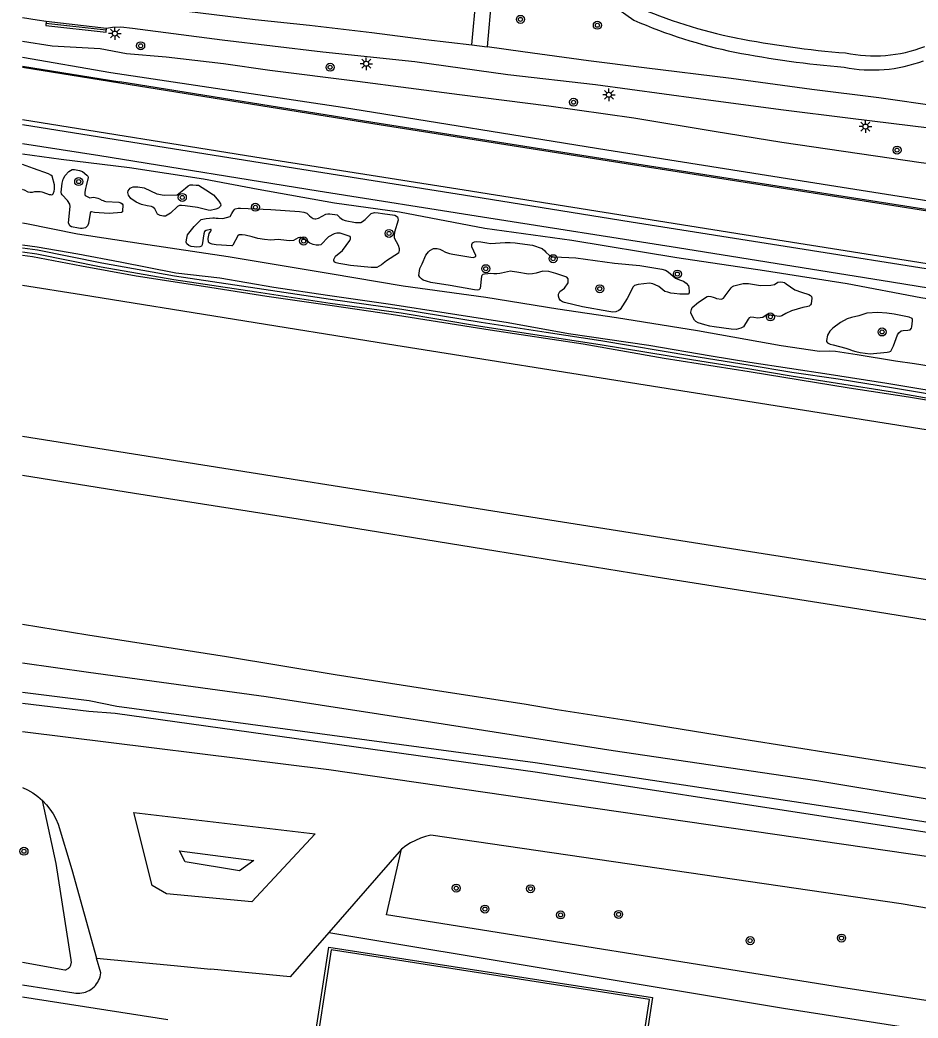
# Model space of a CAD drawing. Extents: x 132994 to 136000, y 393499 to 395512.
# Drawn here: x 132999.8 to 133089.3, y 394251.1 to 394350.7 of the extents above; entities that cross this region are included whole.
import ezdxf

# ---------------------------------------------------------------- set-up
doc = ezdxf.new("R2010")
doc.units = 0
for name, color, linetype in [('gg-knt-BGT kruinlijn', 7, 'Continuous'), ('gg-kntw-beschoeiing', 7, 'Continuous'), ('gg-kntw-bovenkant insteek waterloop', 7, 'Continuous'), ('gg-kntw-waterlijn', 7, 'Continuous'), ('gt-symb-boom', 7, 'Continuous'), ('gt-symb-lichtmast', 7, 'Continuous'), ('gx-grn-maaiveld', 7, 'Continuous')]:
    doc.layers.add(name, color=color, linetype=linetype)

# ---------------------------------------------------------------- blocks, each defined once
blk = doc.blocks.new('gt0-BOOM')
at = {"layer": 'gt-symb-boom'}
for radius in [0.4, 0.2]:
    blk.add_circle((0, 0), radius, dxfattribs=at)
blk = doc.blocks.new('gt0-LMAST')
at = {"layer": 'gt-symb-lichtmast'}
for p, q in [((-0.182, 0.173), (-0.447, 0.438)), ((-0.005, 0.246), (-0.005, 0.621)), ((0.172, 0.173), (0.437, 0.438)), ((-0.255, -0.004), (-0.63, -0.004)), ((-0.182, -0.181), (-0.447, -0.446)), ((-0.005, -0.254), (-0.005, -0.629)), ((0.437, -0.446), (0.172, -0.181)), ((0.245, -0.004), (0.62, -0.004))]:
    blk.add_line(p, q, dxfattribs=at)
blk.add_circle((-0.005, -0.004), 0.25, dxfattribs=at)

msp = doc.modelspace()

# ---------------------------------------------------------------- linework, layer by layer
at = {"layer": 'gg-knt-BGT kruinlijn'}
msp.add_lwpolyline([(133000, 394337.315), (133003.873, 394336.78), (133010.676, 394335.953), (133018.05, 394334.839), (133023.514, 394333.81), (133031.109, 394332.451), (133037.592, 394331.524), (133046.103, 394329.91), (133054.79, 394328.705), (133065.249, 394326.979), (133074.015, 394325.698), (133082.244, 394324.395), (133089.599, 394322.982), (133101.016, 394321.185), (133105.59, 394320.413)], dxfattribs=at)
at = {"layer": 'gg-kntw-beschoeiing'}
for p, q in [((133008.359, 394349.656), (133002.341, 394350.34)), ((133000, 394346.066), (133009.717, 394344.515)), ((133034.959, 394340.455), (133009.717, 394344.515)), ((133000, 394340.244), (133009.342, 394338.76)), ((133060.845, 394336.35), (133034.959, 394340.455)), ((133009.342, 394338.76), (133027.855, 394335.801)), ((133086.292, 394332.381), (133060.845, 394336.35)), ((133027.855, 394335.801), (133044.801, 394333.092)), ((133044.801, 394333.092), (133060.693, 394330.54)), ((133106.486, 394329.169), (133086.292, 394332.381)), ((133060.693, 394330.54), (133077.331, 394327.902)), ((133077.331, 394327.902), (133092.301, 394325.529))]:
    msp.add_line(p, q, dxfattribs=at)
at = {"layer": 'gg-kntw-bovenkant insteek waterloop'}
msp.add_line((133058.801, 394352.176), (133060.972, 394350.673), dxfattribs=at)
msp.add_lwpolyline([(133000, 394279.676), (133030.542, 394275.9), (133128.462, 394261.71), (133226.429, 394246.505)], dxfattribs=at)
for centre, radius, start, end in [((133080.686, 394395.297), 48.785, 246.16569, 258.58813), ((133090.235, 394446.615), 100.981, 259.03831, 265.30084), ((133084.798, 394359.946), 14.256, 258.52668, 290.78556)]:
    msp.add_arc(centre, radius, start, end, dxfattribs=at)
at = {"layer": 'gg-kntw-waterlijn'}
for centre, radius, start, end in [((133080.808, 394396.693), 48.768, 246.16462, 258.59249), ((133090.409, 394448.351), 101.307, 259.04799, 265.28974), ((133084.924, 394361.363), 14.261, 258.53897, 290.78769)]:
    msp.add_arc(centre, radius, start, end, dxfattribs=at)
at = {"layer": 'gx-grn-maaiveld'}
for p, q in [((133044.817, 394348.19), (133045.322, 394353.963)), ((133046.824, 394353.493), (133046.332, 394348.014)), ((133002.365, 394350.549), (133008.383, 394349.865)), ((133044.817, 394348.19), (133046.332, 394348.014)), ((133037.791, 394267.937), (133030.55, 394259.635)), ((133007.393, 394257.09), (133015.128, 394256.341)), ((133015.128, 394256.341), (133018.795, 394255.986)), ((133000, 394253.229), (133014.491, 394250.953))]:
    msp.add_line(p, q, dxfattribs=at)
for points in [[(133000, 394353.372), (133005.662, 394352.798), (133011.486, 394352.149), (133017.75, 394351.391), (133023.217, 394350.738), (133028.622, 394350.171), (133034.845, 394349.415), (133040.238, 394348.719), (133044.817, 394348.19)], [(133000, 394350.933), (133001.464, 394350.692), (133002.365, 394350.549)], [(133002.365, 394350.549), (133002.317, 394350.132), (133008.335, 394349.448), (133008.383, 394349.865)], [(133008.383, 394349.865), (133008.969, 394349.956), (133009.812, 394350), (133010.989, 394349.868), (133019.917, 394348.683), (133029.951, 394347.515), (133039.141, 394346.526), (133048.394, 394345.231), (133057.147, 394344.228), (133067.42, 394342.862), (133075.647, 394341.742), (133082.598, 394340.897), (133092.578, 394339.655), (133099.986, 394338.59), (133107.625, 394337.552)], [(133000, 394348.558), (133002.964, 394348.115), (133007.764, 394347.82), (133010.376, 394347.328), (133014.337, 394347.003), (133020.05, 394346.334), (133024.687, 394345.664), (133033.406, 394344.562), (133043.589, 394343.233), (133052.5, 394342.126), (133060.987, 394340.931), (133068.976, 394339.573), (133075.743, 394338.478), (133089.621, 394336.475), (133093.996, 394335.911), (133098.393, 394335.319), (133102.798, 394334.556), (133107.117, 394333.833)], [(133106.938, 394340.52), (133106.212, 394340.224), (133106.163, 394340.21), (133106.091, 394340.203), (133105.637, 394340.214), (133100.9, 394340.763), (133099.261, 394341.024), (133098.784, 394341.159), (133095.329, 394341.533), (133091.427, 394342.034), (133085.394, 394342.901), (133078.723, 394343.736), (133070.688, 394344.828), (133062.014, 394345.905), (133056.444, 394346.592), (133049.918, 394347.495), (133046.332, 394348.014)], [(133000, 394346.968), (133008.815, 394345.447), (133031.934, 394341.97), (133058.283, 394337.713), (133081.135, 394334.102), (133106.604, 394330.072)], [(133000, 394345.959), (133009.697, 394344.411), (133034.94, 394340.351), (133060.826, 394336.247), (133086.272, 394332.277), (133106.467, 394329.065)], [(133000, 394340.746), (133023.169, 394337.026), (133044.036, 394333.739), (133071.981, 394329.288), (133090.874, 394326.286), (133105.897, 394323.882)], [(133000, 394338.369), (133007.701, 394337.145), (133029.497, 394333.626), (133045.883, 394331.04), (133065.319, 394327.971), (133086.675, 394324.568), (133105.721, 394321.452)], [(133000, 394333.789), (133000.042, 394333.78), (133000.183, 394333.725), (133000.527, 394333.548), (133000.755, 394333.506), (133000.998, 394333.514), (133001.234, 394333.569), (133001.758, 394333.579), (133001.935, 394333.545), (133002.413, 394333.354), (133002.649, 394333.278), (133002.79, 394333.256), (133002.892, 394333.247), (133003.001, 394333.275), (133003.048, 394333.327), (133003.148, 394333.592), (133003.186, 394333.795), (133003.194, 394334.224), (133002.962, 394335.087), (133002.822, 394335.194), (133002.593, 394335.314), (133001.099, 394335.867), (133000, 394336.269)], [(133004.05, 394334.799), (133004.265, 394335.157), (133004.629, 394335.547), (133004.97, 394335.754), (133005.196, 394335.752), (133005.691, 394335.675), (133005.976, 394335.549), (133006.408, 394335.211), (133006.504, 394335.09), (133006.539, 394334.96), (133006.367, 394334.139), (133006.281, 394333.877), (133006.248, 394333.696), (133006.225, 394333.479), (133006.232, 394333.267), (133006.254, 394333.184), (133006.734, 394332.949), (133006.882, 394332.966), (133007.071, 394332.987), (133007.257, 394332.958), (133007.505, 394332.91), (133007.693, 394332.825), (133007.926, 394332.714), (133008.032, 394332.653), (133008.174, 394332.6), (133008.306, 394332.575), (133009.61, 394332.513), (133009.819, 394332.436), (133009.94, 394332.347), (133010.016, 394332.25), (133009.979, 394331.594), (133009.965, 394331.536), (133009.889, 394331.47), (133008.658, 394331.382), (133007.647, 394331.429), (133007.187, 394331.47), (133006.9, 394331.523), (133006.824, 394331.53), (133006.77, 394331.497), (133006.74, 394331.42), (133006.576, 394330.381), (133006.473, 394330.149), (133006.297, 394329.939), (133005.97, 394329.89), (133005.794, 394329.89), (133005.603, 394329.909), (133004.879, 394330.037), (133004.712, 394330.135), (133004.615, 394330.365), (133004.607, 394330.421), (133004.68, 394331.425), (133004.771, 394332.084), (133004.712, 394332.308), (133004.477, 394332.675), (133003.953, 394333.247), (133003.886, 394333.346), (133003.853, 394333.494), (133003.96, 394334.399), (133004.05, 394334.799)], [(133012.86, 394332.064), (133012.431, 394332.141), (133011.871, 394332.266), (133011.34, 394332.503), (133010.823, 394332.862), (133010.588, 394333.198), (133010.518, 394333.455), (133010.543, 394333.642), (133010.727, 394333.9), (133010.875, 394333.964), (133011.057, 394334.026), (133011.257, 394334.045), (133011.495, 394334.028), (133012.153, 394333.918), (133013.394, 394333.349), (133013.614, 394333.285), (133013.946, 394333.229), (133014.191, 394333.191), (133015.429, 394333.219), (133016.247, 394333.904), (133016.516, 394334.143), (133016.711, 394334.229), (133016.998, 394334.234), (133017.337, 394334.215), (133017.564, 394334.185), (133018.289, 394333.736), (133019.059, 394333.225), (133019.596, 394332.596), (133019.764, 394332.326), (133019.775, 394332.194), (133019.765, 394332.1), (133019.555, 394331.907), (133019.285, 394331.796), (133018.713, 394331.686), (133018.506, 394331.695), (133018.111, 394331.8), (133017.72, 394331.91), (133017.468, 394331.96), (133016.21, 394332.133), (133015.862, 394332.171), (133015.651, 394332.159), (133015.449, 394332.069), (133014.767, 394331.403), (133014.268, 394331.099), (133014.075, 394331.102), (133013.72, 394331.162), (133013.471, 394331.295), (133013.188, 394331.831), (133012.988, 394332), (133012.86, 394332.064)], [(133019.138, 394330.938), (133019.321, 394330.922), (133019.526, 394330.895), (133019.995, 394330.878), (133020.729, 394331.057), (133020.874, 394331.357), (133020.984, 394331.523), (133021.117, 394331.748), (133021.214, 394331.831), (133021.502, 394331.92), (133021.754, 394331.916), (133024.773, 394331.785), (133027.633, 394331.574), (133028.049, 394331.496), (133028.344, 394331.408), (133028.641, 394331.151), (133028.78, 394331.003), (133028.993, 394330.886), (133029.162, 394330.846), (133029.265, 394330.83), (133029.511, 394330.918), (133030.246, 394331.317), (133030.449, 394331.355), (133030.638, 394331.354), (133031.394, 394331.226), (133031.668, 394330.963), (133031.913, 394330.765), (133032.191, 394330.672), (133033.209, 394330.476), (133033.504, 394330.458), (133033.734, 394330.482), (133033.911, 394330.56), (133034.167, 394330.79), (133034.793, 394331.372), (133035.099, 394331.462), (133035.491, 394331.429), (133035.891, 394331.378), (133037.128, 394331.209), (133037.389, 394331.041), (133037.451, 394330.91), (133037.454, 394330.711), (133037.097, 394329.496), (133037.054, 394329.214), (133037.064, 394328.933), (133037.47, 394328.206), (133037.583, 394327.882), (133037.576, 394327.693), (133037.507, 394327.42), (133036.304, 394326.645), (133035.807, 394326.239), (133035.355, 394325.998), (133035.017, 394325.974), (133034.776, 394325.988), (133032.724, 394326.171), (133032.153, 394326.273), (133031.565, 394326.382), (133031.295, 394326.446), (133031.14, 394326.52), (133031.054, 394326.664), (133031.057, 394326.776), (133031.223, 394327.116), (133031.918, 394327.668), (133032.653, 394328.686), (133032.709, 394328.84), (133032.715, 394328.97), (133032.675, 394329.089), (133031.671, 394329.398), (133031.351, 394329.425), (133031.101, 394329.333), (133030.522, 394329.03), (133029.767, 394328.235), (133029.568, 394328.203), (133029.278, 394328.225), (133028.979, 394328.276), (133028.652, 394328.404), (133028.026, 394328.88), (133027.761, 394328.979), (133027.659, 394328.986), (133027.492, 394328.931), (133027.016, 394328.68), (133026.635, 394328.644), (133026.338, 394328.676), (133025.5, 394328.77), (133024.78, 394328.724), (133024.134, 394328.779), (133023.471, 394328.872), (133022.914, 394329.031), (133022.211, 394329.216), (133021.915, 394329.258), (133021.622, 394329.258), (133021.482, 394329.14), (133020.978, 394328.229), (133020.925, 394328.147), (133020.866, 394328.147), (133019.309, 394328.262), (133018.904, 394328.329), (133018.73, 394328.374), (133018.631, 394328.434), (133018.551, 394328.528), (133018.514, 394328.868), (133018.622, 394329.392), (133018.771, 394329.599), (133018.816, 394329.71), (133018.809, 394329.767), (133018.759, 394329.791), (133018.32, 394329.665), (133018.17, 394329.575), (133018.081, 394329.35), (133017.921, 394328.26), (133017.843, 394328.101), (133017.683, 394328.031), (133017.405, 394328.011), (133017.111, 394328.038), (133016.834, 394328.085), (133016.591, 394328.177), (133016.401, 394328.347), (133016.32, 394328.526), (133016.343, 394328.735), (133016.471, 394329.238), (133017.127, 394330.066), (133017.816, 394330.79), (133018.335, 394330.887), (133018.992, 394330.946), (133019.138, 394330.938)], [(133000, 394330.448), (133000.391, 394330.383), (133005.479, 394329.36), (133011.844, 394328.367), (133020.515, 394327.069), (133030.703, 394325.387), (133037.972, 394324.169), (133046.222, 394323.022), (133053.389, 394321.859), (133059.26, 394321.008), (133067.337, 394319.705), (133075.662, 394318.2), (133079.502, 394317.654), (133080.462, 394317.674), (133081.074, 394317.627), (133083.231, 394317.313), (133087.057, 394316.657), (133088.979, 394316.401), (133094.8, 394315.463), (133098.446, 394314.849), (133100.245, 394314.676), (133102.034, 394314.646), (133103.184, 394314.468), (133105.158, 394313.84)], [(133000, 394328.254), (133001.457, 394328.056), (133005.51, 394327.34), (133009.734, 394326.537), (133015.299, 394325.462), (133019.696, 394324.945), (133025.07, 394324.029), (133030.426, 394323.231), (133036.709, 394322.338), (133042.255, 394321.446), (133048.448, 394320.483), (133054.472, 394319.413), (133062.471, 394318.226), (133068.681, 394317.168), (133072.543, 394316.538), (133080.461, 394315.341), (133086.209, 394314.445), (133093.622, 394313.202), (133097.524, 394312.688), (133098.164, 394312.644), (133099.794, 394312.682), (133100.98, 394312.664), (133102.445, 394312.507), (133104.236, 394312.095)], [(133000, 394327.932), (133001.498, 394327.733), (133007.932, 394326.438), (133015.151, 394325.155), (133023.412, 394323.919), (133030.731, 394322.818), (133037.822, 394321.835), (133045.746, 394320.525), (133052.245, 394319.518), (133057.679, 394318.693), (133066.77, 394317.169), (133072.389, 394316.276), (133076.731, 394315.549), (133081.349, 394314.881), (133086.856, 394313.988), (133093.016, 394312.935), (133095.63, 394312.541), (133097.05, 394312.329), (133098.419, 394312.215), (133100.155, 394312.21), (133101.916, 394312.119), (133102.531, 394312.021), (133103.973, 394311.755), (133104.187, 394311.693)], [(133061.035, 394324.197), (133060.871, 394324.01), (133060.775, 394323.8), (133060.309, 394322.888), (133059.616, 394321.791), (133059.486, 394321.684), (133059.172, 394321.548), (133058.872, 394321.536), (133058.464, 394321.581), (133055.864, 394322.069), (133054.067, 394322.501), (133053.852, 394322.544), (133053.671, 394322.684), (133053.542, 394322.903), (133053.462, 394323.141), (133053.474, 394323.333), (133053.59, 394323.586), (133054.062, 394323.928), (133054.408, 394324.47), (133054.43, 394324.611), (133054.433, 394324.751), (133054.418, 394324.857), (133054.282, 394325.027), (133053.204, 394325.383), (133052.498, 394325.574), (133051.908, 394325.611), (133051.231, 394325.432), (133050.865, 394325.34), (133050.484, 394325.326), (133049.296, 394325.524), (133048.853, 394325.579), (133048.659, 394325.609), (133047.776, 394325.416), (133047.623, 394325.386), (133047.323, 394325.347), (133046.996, 394325.361), (133046.694, 394325.39), (133046.423, 394325.364), (133046.092, 394325.321), (133045.915, 394325.285), (133045.8, 394325.186), (133045.766, 394325.114), (133045.653, 394323.886), (133045.526, 394323.766), (133045.339, 394323.727), (133045.071, 394323.742), (133042.66, 394324.201), (133040.732, 394324.486), (133040.289, 394324.627), (133039.971, 394324.73), (133039.792, 394324.853), (133039.627, 394325.014), (133039.546, 394325.189), (133039.632, 394325.888), (133039.879, 394326.351), (133040.232, 394327.23), (133040.496, 394327.537), (133040.629, 394327.693), (133040.98, 394327.891), (133041.347, 394327.874), (133041.634, 394327.83), (133041.838, 394327.722), (133042.19, 394327.518), (133042.603, 394327.387), (133042.928, 394327.3), (133044.727, 394327.014), (133044.973, 394326.998), (133045.124, 394327.042), (133045.204, 394327.093), (133045.229, 394327.166), (133044.827, 394328.04), (133044.819, 394328.281), (133044.879, 394328.461), (133045.07, 394328.558), (133045.314, 394328.588), (133045.728, 394328.551), (133046.308, 394328.452), (133046.669, 394328.391), (133048.156, 394328.495), (133048.627, 394328.476), (133049.153, 394328.435), (133049.594, 394328.371), (133050.876, 394328.227), (133051.825, 394327.892), (133052.1, 394327.645), (133052.195, 394327.51), (133052.568, 394327.172), (133052.711, 394327.109), (133052.87, 394327.073), (133053.052, 394327.057), (133055.19, 394326.964), (133059.045, 394326.43), (133061.577, 394326.186), (133063.769, 394325.822), (133064.119, 394325.723), (133064.39, 394325.546), (133065.139, 394324.933), (133065.533, 394324.741), (133065.916, 394324.619), (133066.194, 394324.431), (133066.416, 394324.144), (133066.47, 394324), (133066.487, 394323.587), (133066.476, 394323.454), (133066.403, 394323.334), (133065.574, 394323.318), (133065.003, 394323.384), (133064.677, 394323.439), (133064.349, 394323.508), (133064.079, 394323.595), (133063.459, 394324.079), (133063.109, 394324.268), (133062.875, 394324.359), (133062.55, 394324.418), (133061.394, 394324.299), (133061.035, 394324.197)], [(133000, 394327.547), (133001.435, 394327.356), (133007.861, 394326.063), (133015.09, 394324.778), (133023.356, 394323.541), (133030.676, 394322.44), (133037.765, 394321.458), (133045.685, 394320.148), (133052.188, 394319.141), (133057.619, 394318.316), (133066.709, 394316.792), (133072.329, 394315.899), (133076.67, 394315.172), (133081.279, 394314.43), (133086.785, 394313.588), (133092.94, 394312.495), (133095.57, 394312.028), (133097, 394311.855), (133098.401, 394311.758), (133100.129, 394311.679), (133101.876, 394311.589), (133102.45, 394311.536), (133103.875, 394311.287), (133104.13, 394311.223)], [(133000, 394327.225), (133001.002, 394327.071), (133005.876, 394326.16), (133011.354, 394325.141), (133018.041, 394324.125), (133024.377, 394323.113), (133030.876, 394322.177), (133036.77, 394321.319), (133046.648, 394319.764), (133055.922, 394318.357), (133063.996, 394316.941), (133072.462, 394315.594), (133082.455, 394313.974), (133088.356, 394313.091), (133095.501, 394311.876), (133098.779, 394311.508), (133100.528, 394311.408), (133101.749, 394311.422), (133102.402, 394311.353), (133103.313, 394311.207), (133104.105, 394311.013)], [(133000, 394324.219), (133005.902, 394323.28), (133036.4, 394318.361), (133063.58, 394314.044), (133095.974, 394308.907), (133103.692, 394307.62)], [(133071.086, 394324.201), (133071.867, 394324.397), (133072.414, 394324.381), (133073.615, 394324.192), (133074.63, 394324.217), (133075.005, 394324.285), (133075.334, 394324.508), (133075.617, 394324.563), (133075.836, 394324.529), (133075.989, 394324.477), (133076.174, 394324.35), (133077.017, 394323.77), (133077.704, 394323.537), (133078.442, 394323.286), (133078.591, 394323.191), (133078.682, 394323.081), (133078.716, 394322.911), (133078.654, 394322.355), (133078.589, 394322.245), (133078.454, 394322.125), (133078.203, 394322.056), (133077.982, 394322.03), (133077.818, 394322.007), (133076.698, 394321.667), (133076.122, 394321.388), (133075.746, 394321.161), (133075.646, 394321.116), (133075.469, 394321.108), (133075.043, 394321.157), (133074.634, 394321.237), (133074.383, 394321.272), (133074.181, 394321.239), (133074.062, 394321.169), (133073.838, 394320.991), (133073.309, 394320.945), (133072.939, 394320.99), (133072.655, 394321.022), (133072.482, 394320.965), (133072.389, 394320.831), (133071.914, 394320.07), (133071.654, 394319.917), (133071.176, 394319.783), (133070.68, 394319.82), (133068.995, 394320.053), (133068.552, 394320.141), (133068.07, 394320.268), (133067.719, 394320.359), (133067.373, 394320.456), (133067.158, 394320.594), (133067.028, 394320.714), (133066.668, 394321.424), (133066.671, 394321.516), (133066.687, 394321.65), (133066.715, 394321.802), (133066.794, 394322.002), (133067.429, 394322.526), (133068.27, 394323.089), (133068.435, 394323.116), (133068.636, 394323.097), (133068.885, 394323.018), (133069.082, 394322.943), (133069.216, 394322.899), (133069.709, 394322.822), (133069.905, 394322.924), (133070.018, 394323.055), (133070.098, 394323.159), (133070.693, 394323.945), (133070.827, 394324.085), (133070.95, 394324.154), (133071.086, 394324.201)], [(133088.315, 394319.716), (133088.534, 394319.782), (133088.669, 394319.943), (133088.714, 394320.052), (133088.776, 394320.665), (133088.757, 394320.795), (133088.728, 394320.888), (133088.419, 394321.03), (133086.943, 394321.345), (133086.209, 394321.441), (133085.305, 394321.49), (133084.212, 394321.425), (133083.423, 394321.168), (133082.677, 394320.988), (133082.235, 394320.876), (133081.571, 394320.497), (133080.807, 394319.942), (133080.506, 394319.635), (133080.289, 394319.244), (133080.189, 394318.698), (133080.198, 394318.604), (133080.281, 394318.463), (133080.54, 394318.351), (133080.851, 394318.258), (133082.114, 394317.922), (133082.315, 394317.875), (133082.51, 394317.809), (133082.741, 394317.697), (133083.103, 394317.596), (133083.554, 394317.503), (133084.044, 394317.435), (133084.541, 394317.378), (133086.244, 394317.523), (133086.429, 394317.579), (133086.597, 394317.653), (133086.855, 394318.161), (133087.27, 394319.277), (133087.393, 394319.462), (133087.642, 394319.65), (133087.837, 394319.697), (133088.315, 394319.716)], [(133000, 394309.173), (133011.081, 394307.387), (133047.545, 394301.597), (133084.415, 394295.779), (133101.683, 394293.043)], [(133000, 394305.259), (133011.174, 394303.457), (133027.486, 394300.896), (133047.216, 394297.729), (133063.19, 394295.11), (133082.577, 394292.052), (133099.544, 394289.333), (133101.203, 394289.072)], [(133000, 394290.396), (133006.508, 394289.335), (133020.348, 394287.191), (133031.172, 394285.394), (133041.592, 394283.761), (133050.038, 394282.439), (133053.328, 394281.879), (133060.672, 394280.751), (133071.94, 394278.925), (133081.188, 394277.458), (133092.53, 394275.679), (133099.203, 394274.62)], [(133000, 394286.539), (133006.585, 394285.618), (133024.289, 394283.175), (133040.878, 394280.613), (133058.914, 394277.805), (133079.237, 394274.803), (133098.443, 394271.622)], [(133000, 394283.613), (133006.651, 394282.786), (133009.417, 394282.223), (133051.12, 394276.596), (133083.158, 394271.778), (133137.099, 394263.258), (133176.735, 394257.152), (133239.728, 394247.293), (133319.893, 394234.746), (133367.614, 394227.278), (133367.804, 394227.245), (133367.582, 394225.979), (133367.415, 394226.008), (133357.297, 394227.923), (133315.333, 394234.588), (133277.405, 394240.612), (133240.548, 394246.466), (133201.95, 394252.139), (133139.433, 394262.023), (133051.349, 394275.591), (133009.25, 394281.473), (133006.609, 394281.676), (133000, 394282.474)], [(133000, 394274.117), (133000.489, 394273.888), (133001.023, 394273.574), (133001.525, 394273.212), (133001.991, 394272.803)], [(133000, 394256.685), (133004.242, 394255.903), (133004.31, 394255.92), (133004.376, 394255.943), (133004.439, 394255.972), (133004.5, 394256.006), (133004.558, 394256.045), (133004.612, 394256.09), (133004.662, 394256.138), (133004.708, 394256.191), (133004.748, 394256.248), (133004.784, 394256.308), (133004.814, 394256.371), (133004.839, 394256.437), (133004.858, 394256.504), (133004.87, 394256.573), (133004.877, 394256.642), (133004.878, 394256.712), (133004.872, 394256.782), (133004.861, 394256.851), (133004.843, 394256.918), (133003.361, 394266.522), (133001.991, 394272.803)], [(133001.991, 394272.803), (133002.382, 394272.391), (133002.736, 394271.947), (133003.05, 394271.475), (133003.322, 394270.977), (133003.551, 394270.457), (133004.935, 394265.917), (133007.393, 394257.09)], [(133014.371, 394263.511), (133012.947, 394264.321), (133011.099, 394271.612), (133029.201, 394269.473), (133022.882, 394262.687), (133014.371, 394263.511)], [(133149.583, 394250.995), (133149.19, 394251.315), (133148.772, 394251.602), (133148.333, 394251.854), (133147.875, 394252.07), (133147.4, 394252.249), (133146.913, 394252.388), (133087.64, 394262.51), (133040.739, 394269.348), (133040.206, 394269.221), (133039.686, 394269.049), (133039.182, 394268.834), (133038.698, 394268.578), (133038.237, 394268.283), (133037.802, 394267.95), (133037.791, 394267.937)], [(133016.212, 394266.683), (133015.647, 394267.786), (133023.067, 394266.831), (133021.653, 394265.8), (133016.212, 394266.683)], [(133149.583, 394250.995), (133149.495, 394243.712), (133081.686, 394254.164), (133036.303, 394261.388), (133037.791, 394267.937)], [(133030.55, 394259.635), (133026.7, 394255.221), (133018.795, 394255.986)], [(133030.55, 394259.635), (133075.913, 394252.082), (133153.561, 394239.997)], [(133060.744, 394241.259), (133062.541, 394252.938), (133030.777, 394257.899), (133028.949, 394245.993)], [(133029.105, 394248.658), (133030.568, 394258.185), (133062.826, 394253.147), (133061.356, 394243.594)], [(133000, 394254.425), (133005.135, 394253.623), (133005.33, 394253.593), (133005.526, 394253.58), (133005.723, 394253.584), (133005.919, 394253.606), (133006.112, 394253.645), (133006.301, 394253.7), (133006.485, 394253.772), (133006.661, 394253.86), (133006.829, 394253.963), (133006.987, 394254.08), (133007.135, 394254.211), (133007.27, 394254.354), (133007.393, 394254.508), (133007.501, 394254.673), (133007.594, 394254.846), (133007.672, 394255.027), (133007.734, 394255.214), (133007.779, 394255.406), (133007.807, 394255.601), (133007.393, 394257.09)]]:
    msp.add_lwpolyline(points, dxfattribs=at)

# ---------------------------------------------------------------- block references
at = {"layer": 'gt-symb-boom'}
for p in [(133049.666, 394350.742), (133057.334, 394350.153), (133011.787, 394348.1), (133030.684, 394345.964), (133054.958, 394342.474), (133087.222, 394337.695), (133005.607, 394334.556), (133015.942, 394332.971), (133023.233, 394331.999), (133028.038, 394328.628), (133036.561, 394329.38), (133052.923, 394326.864), (133046.209, 394325.867), (133065.317, 394325.329), (133057.579, 394323.87), (133074.596, 394321.058), (133085.733, 394319.552), (133000.151, 394267.744), (133043.259, 394264.063), (133050.669, 394264.004), (133046.122, 394261.977), (133053.666, 394261.388), (133059.456, 394261.447), (133072.57, 394258.824), (133081.685, 394259.086)]:
    msp.add_blockref('gt0-BOOM', p, dxfattribs=at)
at = {"layer": 'gt-symb-lichtmast'}
for p in [(133009.226, 394349.331), (133034.297, 394346.317), (133058.498, 394343.216), (133084.074, 394340.044)]:
    msp.add_blockref('gt0-LMAST', p, dxfattribs=at)

doc.saveas('drawing.dxf')
